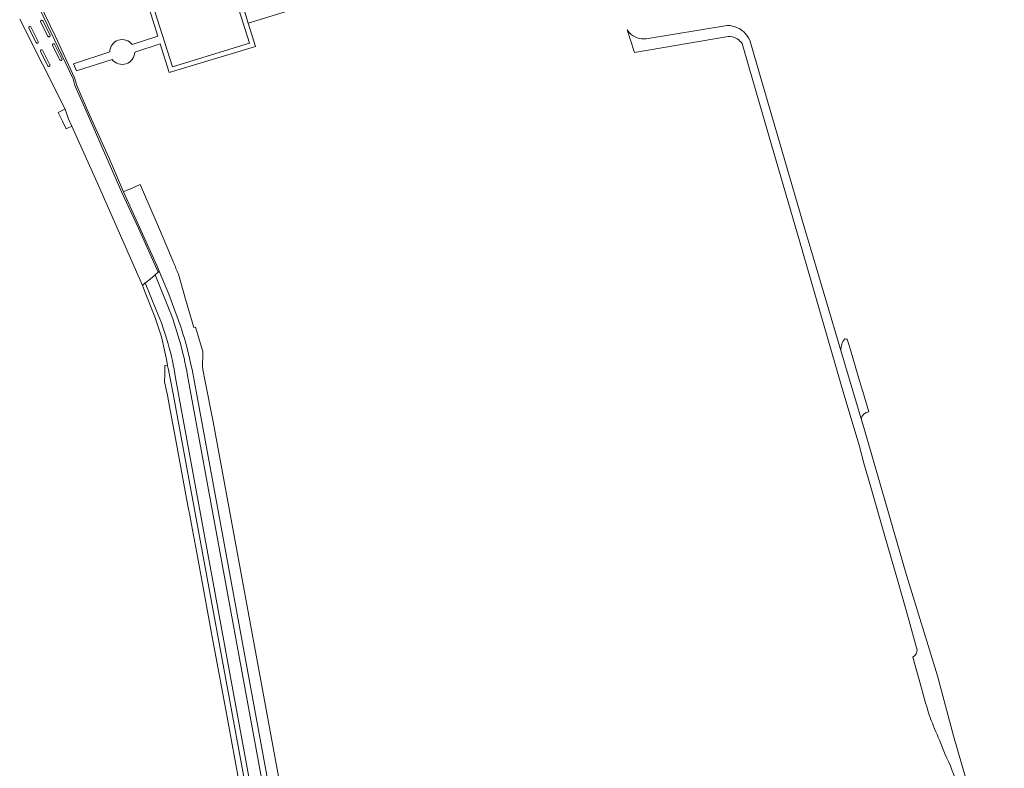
# Model space of a CAD drawing. Header units: metres. Extents: x 166325 to 190320, y 381923 to 404576.
# Tile 911 of 1056: x 177310 to 177616, y 399550 to 399783. Entities that reach past the tile are written whole.
import ezdxf

# ---------------------------------------------------------------- set-up
doc = ezdxf.new("R2010")
doc.units = ezdxf.units.M
for name, color, linetype, lineweight in [('B-WE-VH-VERHARDING_ASFALT-GV', 8, 'Continuous', 18), ('B-WE-VH-VERHARDING_BETON-GV', 8, 'Continuous', 18), ('B-WE-VH-VERHARDING_BETONSTRAATSTEEN-GV', 8, 'Continuous', 18), ('B-WE-VH-VERHARDING_STRAATBAKSTEEN-GV', 8, 'Continuous', 18)]:
    doc.layers.add(name, color=color, linetype=linetype, lineweight=lineweight)

msp = doc.modelspace()

# ---------------------------------------------------------------- linework, layer by layer
at = {"layer": 'B-WE-VH-VERHARDING_ASFALT-GV', "flags": 128}
for points in [[(177310.248, 399782.848), (177324.351, 399754.974), (177325.155, 399752.45), (177325.277, 399752.178), (177326.379, 399749.713), (177334.652, 399731.222), (177347.985, 399700.981), (177348.307, 399700.251), (177349.21, 399701.012), (177349.345, 399701.126), (177350.665, 399702.24), (177352.223, 399703.553), (177353.223, 399704.396), (177347.129, 399718.047), (177341.946, 399729.1), (177330.838, 399754.465), (177327.327, 399762.275), (177326.792, 399764.384), (177315.271, 399788.59)], [(177310.248, 399782.848), (177324.351, 399754.974), (177325.155, 399752.45), (177325.277, 399752.178), (177326.379, 399749.713), (177334.652, 399731.222), (177347.985, 399700.981), (177348.307, 399700.251), (177349.21, 399701.012), (177349.345, 399701.126), (177350.665, 399702.24), (177352.223, 399703.553), (177353.223, 399704.396), (177347.129, 399718.047), (177341.946, 399729.1), (177330.838, 399754.465), (177327.327, 399762.275), (177326.792, 399764.384), (177315.271, 399788.59)], [(177313.692, 399780.458), (177315.974, 399775.965)], [(177319.016, 399777.552), (177316.747, 399782.014)], [(177319.016, 399777.552), (177316.747, 399782.014)], [(177317.421, 399782.355), (177319.663, 399777.875)], [(177538.995, 399768.532), (177536.934, 399775.635), (177536.647, 399776.368), (177536.287, 399777.069), (177535.858, 399777.729), (177535.364, 399778.343), (177534.81, 399778.903), (177534.203, 399779.404), (177533.547, 399779.841), (177532.851, 399780.21), (177532.121, 399780.505), (177531.365, 399780.726), (177530.591, 399780.868), (177529.806, 399780.932), (177529.656, 399780.935), (177504.52, 399776.792), (177503.816, 399776.751), (177503.112, 399776.79), (177502.417, 399776.908), (177501.74, 399777.105), (177501.089, 399777.376), (177500.473, 399777.72), (177499.9, 399778.131), (177499.831, 399778.193), (177499.377, 399778.604), (177499.172, 399778.822), (177498.686, 399779.571), (177500.949, 399772.563), (177529.978, 399777.495), (177530.578, 399777.472), (177531.351, 399777.337), (177532.095, 399777.087), (177532.792, 399776.727), (177533.236, 399776.422), (177533.538, 399776.171), (177534.081, 399775.605), (177534.318, 399775.292), (177536.479, 399767.797), (177542.463, 399747.045), (177553.004, 399710.883), (177553.211, 399710.173), (177565.809, 399666.497), (177570.643, 399650.633), (177572.04, 399645.136), (177574.403, 399636.919), (177578.585, 399622.443), (177582.487, 399608.895), (177586.051, 399596.522), (177588.434, 399587.807)], [(177538.995, 399768.532), (177536.934, 399775.635), (177536.647, 399776.368), (177536.287, 399777.069), (177535.858, 399777.729), (177535.364, 399778.343), (177534.81, 399778.903), (177534.203, 399779.404), (177533.547, 399779.841), (177532.851, 399780.21), (177532.121, 399780.505), (177531.365, 399780.726), (177530.591, 399780.868), (177529.806, 399780.932), (177529.656, 399780.935), (177504.52, 399776.792), (177503.816, 399776.751), (177503.112, 399776.79), (177502.417, 399776.908), (177501.74, 399777.105), (177501.089, 399777.376), (177500.473, 399777.72), (177499.9, 399778.131), (177499.831, 399778.193), (177499.377, 399778.604), (177499.172, 399778.822), (177498.686, 399779.571), (177500.949, 399772.563), (177529.978, 399777.495), (177530.578, 399777.472), (177531.351, 399777.337), (177532.095, 399777.087), (177532.792, 399776.727), (177533.236, 399776.422), (177533.538, 399776.171), (177534.081, 399775.605), (177534.318, 399775.292), (177536.479, 399767.797), (177542.463, 399747.045), (177553.004, 399710.883), (177553.211, 399710.173), (177565.809, 399666.497), (177570.643, 399650.633), (177572.04, 399645.136), (177574.403, 399636.919), (177578.585, 399622.443), (177582.487, 399608.895), (177586.051, 399596.522), (177588.434, 399587.807)], [(177315.329, 399775.618), (177313.055, 399780.117)], [(177322.684, 399770.251), (177320.425, 399774.737)], [(177321.076, 399775.067), (177323.328, 399770.579)], [(177318.953, 399768.407), (177316.691, 399772.879)], [(177318.953, 399768.407), (177316.691, 399772.879)], [(177317.354, 399773.219), (177319.601, 399768.734)], [(177600.996, 399544.967), (177607.245, 399523.514), (177608.955, 399518.313), (177612.894, 399505.093), (177615.615, 399505.834), (177613.64, 399512.23), (177608.081, 399532.031), (177605.005, 399542.639), (177599.833, 399560.479), (177594.94, 399579.089), (177585.28, 399610.362), (177572.052, 399656.211), (177571.265, 399658.855), (177564.937, 399680.109), (177555.594, 399711.49), (177553.754, 399717.67), (177538.995, 399768.532)], [(177600.996, 399544.967), (177607.245, 399523.514), (177608.955, 399518.313), (177612.894, 399505.093), (177615.615, 399505.834), (177613.64, 399512.23), (177608.081, 399532.031), (177605.005, 399542.639), (177599.833, 399560.479), (177594.94, 399579.089), (177585.28, 399610.362), (177572.052, 399656.211), (177571.265, 399658.855), (177564.937, 399680.109), (177555.594, 399711.49), (177553.754, 399717.67), (177538.995, 399768.532)], [(177360.191, 399687.424), (177356.466, 399697.507), (177353.549, 399704.669), (177353.223, 399704.396), (177352.223, 399703.553), (177356.2, 399693.827)], [(177360.191, 399687.424), (177356.466, 399697.507), (177353.549, 399704.669), (177353.223, 399704.396), (177352.223, 399703.553), (177356.2, 399693.827)], [(177352.729, 399692.408), (177349.21, 399701.012), (177348.307, 399700.251), (177349.203, 399698.06), (177352.115, 399690.482), (177354.234, 399684.25), (177355.713, 399677.743), (177356.066, 399675.531), (177356.114, 399675.294), (177356.37, 399674.037), (177357.889, 399666.565), (177384.609, 399521.442)], [(177352.729, 399692.408), (177349.21, 399701.012), (177348.307, 399700.251), (177349.203, 399698.06), (177352.115, 399690.482), (177354.234, 399684.25), (177355.713, 399677.743), (177356.066, 399675.531), (177356.114, 399675.294), (177356.37, 399674.037), (177357.889, 399666.565), (177384.609, 399521.442)], [(177356.2, 399693.827), (177352.223, 399703.553), (177350.665, 399702.24), (177349.345, 399701.126), (177349.21, 399701.012)], [(177356.2, 399693.827), (177352.223, 399703.553), (177350.665, 399702.24), (177349.345, 399701.126), (177349.21, 399701.012)], [(177349.21, 399701.012), (177352.729, 399692.408)], [(177349.21, 399701.012), (177352.729, 399692.408)], [(177391.607, 399522.332), (177365.192, 399666.266), (177363.688, 399674.112), (177363.434, 399675.306), (177362.698, 399678.599)], [(177391.607, 399522.332), (177365.192, 399666.266), (177363.688, 399674.112), (177363.434, 399675.306), (177362.698, 399678.599)], [(177358.606, 399671.583), (177386.18, 399521.334)], [(177358.606, 399671.583), (177386.18, 399521.334)], [(177386.18, 399521.334), (177358.606, 399671.583)], [(177389.868, 399522.013), (177362.294, 399672.262)], [(177389.868, 399522.013), (177362.294, 399672.262)], [(177362.294, 399672.262), (177389.868, 399522.013)], [(177587.885, 399585.462), (177587.282, 399584.891), (177590.472, 399573.422)], [(177587.885, 399585.462), (177587.282, 399584.891), (177590.472, 399573.422)], [(177595.526, 399559.153), (177597.25, 399554.73)], [(177595.526, 399559.153), (177597.25, 399554.73)]]:
    msp.add_lwpolyline(points, dxfattribs=at)
at = {"layer": 'B-WE-VH-VERHARDING_ASFALT-GV'}
for points in [[(177313.055, 399780.117, -0.9814387), (177313.692, 399780.458)], [(177316.747, 399782.014, -1.0254612), (177317.421, 399782.355)], [(177319.663, 399777.875, -1.0123686), (177319.016, 399777.552)], [(177315.974, 399775.965, -0.9963021), (177315.329, 399775.618)], [(177315.974, 399775.965, -0.9963021), (177315.329, 399775.618)], [(177320.425, 399774.737, -1.0018417), (177321.076, 399775.067)], [(177320.425, 399774.737, -1.0018417), (177321.076, 399775.067)], [(177316.691, 399772.879, -0.9801881), (177317.354, 399773.219)], [(177316.691, 399772.879, -0.9801881), (177317.354, 399773.219)], [(177319.601, 399768.734, -1.0511415), (177318.953, 399768.407)], [(177323.328, 399770.579, -1.0470367), (177322.684, 399770.251)], [(177323.328, 399770.579, -1.0470367), (177322.684, 399770.251)], [(177352.729, 399692.408, -0.0596906), (177358.606, 399671.583)], [(177352.729, 399692.408, -0.0596906), (177358.606, 399671.583)], [(177358.606, 399671.583, 0.0596906), (177352.729, 399692.408)], [(177356.2, 399693.827, -0.0541489), (177362.294, 399672.262)], [(177362.294, 399672.262, 0.0541489), (177356.2, 399693.827)], [(177356.2, 399693.827, -0.0541489), (177362.294, 399672.262)], [(177362.698, 399678.599, 0.0227732), (177360.191, 399687.424)], [(177362.698, 399678.599, 0.0227732), (177360.191, 399687.424)], [(177588.434, 399587.807, -0.2827085), (177587.885, 399585.462)], [(177588.434, 399587.807, -0.2827085), (177587.885, 399585.462)], [(177590.472, 399573.422, 0.0494986), (177595.526, 399559.153)], [(177590.472, 399573.422, 0.0494986), (177595.526, 399559.153)], [(177597.25, 399554.73, -0.0499763), (177600.996, 399544.967)], [(177597.25, 399554.73, -0.0499763), (177600.996, 399544.967)]]:
    msp.add_lwpolyline(points, format="xyb", dxfattribs=at)
at = {"layer": 'B-WE-VH-VERHARDING_BETON-GV', "flags": 128}
for points in [[(177374.522, 399792.35), (177373.921, 399793.71), (177350.361, 399786.21), (177353.052, 399777.64), (177345.132, 399775.01)], [(177374.522, 399792.35), (177373.921, 399793.71), (177350.361, 399786.21), (177353.052, 399777.64), (177345.132, 399775.01)], [(177345.908, 399772.608), (177353.831, 399775.2), (177356.641, 399766.35), (177383.42, 399774.36), (177381.132, 399781.626), (177379.619, 399786.432), (177378.181, 399785.91), (177381.541, 399775.41), (177357.681, 399768.11), (177352.212, 399785.26), (177374.522, 399792.35)], [(177345.908, 399772.608), (177353.831, 399775.2), (177356.641, 399766.35), (177383.42, 399774.36), (177381.132, 399781.626), (177379.619, 399786.432), (177378.181, 399785.91), (177381.541, 399775.41), (177357.681, 399768.11), (177352.212, 399785.26), (177374.522, 399792.35)], [(177338.168, 399772.722), (177326.921, 399769), (177327.91, 399766.81), (177338.95, 399770.31)], [(177338.168, 399772.722), (177326.921, 399769), (177327.91, 399766.81), (177338.95, 399770.31)]]:
    msp.add_lwpolyline(points, dxfattribs=at)
at = {"layer": 'B-WE-VH-VERHARDING_BETON-GV'}
for points in [[(177345.132, 399775.01, 0.7102669), (177338.168, 399772.722)], [(177345.132, 399775.01, 0.7102669), (177338.168, 399772.722)], [(177338.95, 399770.31, 0.6981704), (177345.908, 399772.608)], [(177338.95, 399770.31, 0.6981704), (177345.908, 399772.608)]]:
    msp.add_lwpolyline(points, format="xyb", dxfattribs=at)
at = {"layer": 'B-WE-VH-VERHARDING_BETONSTRAATSTEEN-GV', "flags": 128}
for points in [[(177388.075, 399803.381), (177384.117, 399802.105), (177384.36, 399801.32), (177379.492, 399799.77), (177377.781, 399805.26), (177377.594, 399805.855), (177373.872, 399804.683), (177379.619, 399786.432), (177381.132, 399781.626), (177393.578, 399785.471)], [(177388.075, 399803.381), (177384.117, 399802.105), (177384.36, 399801.32), (177379.492, 399799.77), (177377.781, 399805.26), (177377.594, 399805.855), (177373.872, 399804.683), (177379.619, 399786.432), (177381.132, 399781.626), (177393.578, 399785.471)], [(177323.513, 399751.218), (177324.647, 399748.884), (177325.072, 399749.087), (177326.379, 399749.713), (177325.277, 399752.178), (177325.155, 399752.45), (177324.351, 399754.974), (177323.583, 399754.635), (177322.146, 399753.903)], [(177323.513, 399751.218), (177324.647, 399748.884), (177325.072, 399749.087), (177326.379, 399749.713), (177325.277, 399752.178), (177325.155, 399752.45), (177324.351, 399754.974), (177323.583, 399754.635), (177322.146, 399753.903)]]:
    msp.add_lwpolyline(points, close=True, dxfattribs=at)
for points in [[(177315.271, 399788.59), (177326.792, 399764.384), (177327.327, 399762.275), (177330.838, 399754.465), (177341.946, 399729.1), (177347.129, 399718.047), (177353.223, 399704.396), (177353.549, 399704.669), (177352.822, 399706.456), (177342.405, 399729.309), (177337.905, 399739.992), (177333.364, 399750), (177331.179, 399754.891), (177327.945, 399762.297), (177327.274, 399764.617), (177321.385, 399777.487), (177316.179, 399788.162)], [(177315.271, 399788.59), (177326.792, 399764.384), (177327.327, 399762.275), (177330.838, 399754.465), (177341.946, 399729.1), (177347.129, 399718.047), (177353.223, 399704.396), (177353.549, 399704.669), (177352.822, 399706.456), (177342.405, 399729.309), (177337.905, 399739.992), (177333.364, 399750), (177331.179, 399754.891), (177327.945, 399762.297), (177327.274, 399764.617), (177321.385, 399777.487), (177316.179, 399788.162)], [(177316.747, 399782.014), (177319.016, 399777.552)], [(177319.663, 399777.875), (177317.421, 399782.355)], [(177319.663, 399777.875), (177317.421, 399782.355)], [(177320.425, 399774.737), (177322.684, 399770.251)], [(177320.425, 399774.737), (177322.684, 399770.251)], [(177323.328, 399770.579), (177321.076, 399775.067)], [(177323.328, 399770.579), (177321.076, 399775.067)], [(177567.895, 399680.226), (177566.9, 399683.603), (177566.592, 399683.556), (177566.122, 399683.649)], [(177567.895, 399680.226), (177566.9, 399683.603), (177566.592, 399683.556), (177566.122, 399683.649)], [(177564.937, 399680.109), (177571.265, 399658.855)], [(177564.937, 399680.109), (177571.265, 399658.855)], [(177573.599, 399661.037), (177571.746, 399667.31), (177570.686, 399670.647), (177567.895, 399680.226)], [(177573.599, 399661.037), (177571.746, 399667.31), (177570.686, 399670.647), (177567.895, 399680.226)]]:
    msp.add_lwpolyline(points, dxfattribs=at)
at = {"layer": 'B-WE-VH-VERHARDING_BETONSTRAATSTEEN-GV'}
for points in [[(177317.421, 399782.355, 1.0254612), (177316.747, 399782.014)], [(177317.421, 399782.355, 1.0254612), (177316.747, 399782.014)], [(177319.016, 399777.552, 1.0123686), (177319.663, 399777.875)], [(177319.016, 399777.552, 1.0123686), (177319.663, 399777.875)], [(177321.076, 399775.067, 1.0018417), (177320.425, 399774.737)], [(177322.684, 399770.251, 1.0470367), (177323.328, 399770.579)], [(177566.122, 399683.649, 0.182719), (177564.937, 399680.109)], [(177566.122, 399683.649, 0.182719), (177564.937, 399680.109)], [(177571.265, 399658.855, -0.3348178), (177573.599, 399661.037)], [(177571.265, 399658.855, -0.3348178), (177573.599, 399661.037)]]:
    msp.add_lwpolyline(points, format="xyb", dxfattribs=at)
at = {"layer": 'B-WE-VH-VERHARDING_STRAATBAKSTEEN-GV', "flags": 128}
for points in [[(177357.918, 399707.378), (177356.683, 399710.373), (177353.573, 399717.666), (177347.64, 399731.538), (177344.178, 399730.057), (177343.834, 399729.912), (177342.405, 399729.309), (177352.822, 399706.456), (177353.549, 399704.669), (177356.466, 399697.507), (177360.191, 399687.424)], [(177357.918, 399707.378), (177356.683, 399710.373), (177353.573, 399717.666), (177347.64, 399731.538), (177344.178, 399730.057), (177343.834, 399729.912), (177342.405, 399729.309), (177352.822, 399706.456), (177353.549, 399704.669), (177356.466, 399697.507), (177360.191, 399687.424)], [(177395.334, 399521.77), (177395.156, 399522.652), (177370.24, 399657.946), (177367.809, 399670.478), (177367.098, 399674.148), (177366.899, 399675.171), (177366.903, 399675.312), (177367.003, 399678.854), (177367.028, 399679.746), (177364.81, 399687.324), (177364.268, 399687.175), (177361.717, 399696.033), (177359.511, 399703.705)], [(177395.334, 399521.77), (177395.156, 399522.652), (177370.24, 399657.946), (177367.809, 399670.478), (177367.098, 399674.148), (177366.899, 399675.171), (177366.903, 399675.312), (177367.003, 399678.854), (177367.028, 399679.746), (177364.81, 399687.324), (177364.268, 399687.175), (177361.717, 399696.033), (177359.511, 399703.705)], [(177362.698, 399678.599), (177363.434, 399675.306), (177363.688, 399674.112), (177365.192, 399666.266), (177391.607, 399522.332)], [(177384.609, 399521.442), (177357.889, 399666.565), (177356.37, 399674.037), (177356.114, 399675.294), (177356.066, 399675.531), (177355.276, 399675.426), (177355.247, 399674.025), (177355.217, 399672.563), (177355.171, 399670.292), (177355.468, 399668.97), (177355.686, 399668.001), (177356.092, 399666.195), (177356.749, 399662.644), (177358.358, 399653.939), (177362.54, 399631.318), (177362.982, 399628.924), (177363.511, 399626.063), (177365.352, 399616.105), (177367.333, 399605.392), (177369.649, 399592.863), (177370.568, 399587.893), (177374.359, 399567.386), (177382.91, 399521.133)], [(177384.609, 399521.442), (177357.889, 399666.565), (177356.37, 399674.037), (177356.114, 399675.294), (177356.066, 399675.531), (177355.276, 399675.426), (177355.247, 399674.025), (177355.217, 399672.563), (177355.171, 399670.292), (177355.468, 399668.97), (177355.686, 399668.001), (177356.092, 399666.195), (177356.749, 399662.644), (177358.358, 399653.939), (177362.54, 399631.318), (177362.982, 399628.924), (177363.511, 399626.063), (177365.352, 399616.105), (177367.333, 399605.392), (177369.649, 399592.863), (177370.568, 399587.893), (177374.359, 399567.386), (177382.91, 399521.133)]]:
    msp.add_lwpolyline(points, dxfattribs=at)
at = {"layer": 'B-WE-VH-VERHARDING_STRAATBAKSTEEN-GV'}
for points in [[(177359.511, 399703.705, 0.0045913), (177357.918, 399707.378)], [(177360.191, 399687.424, -0.0227732), (177362.698, 399678.599)]]:
    msp.add_lwpolyline(points, format="xyb", dxfattribs=at)

doc.saveas('drawing.dxf')
